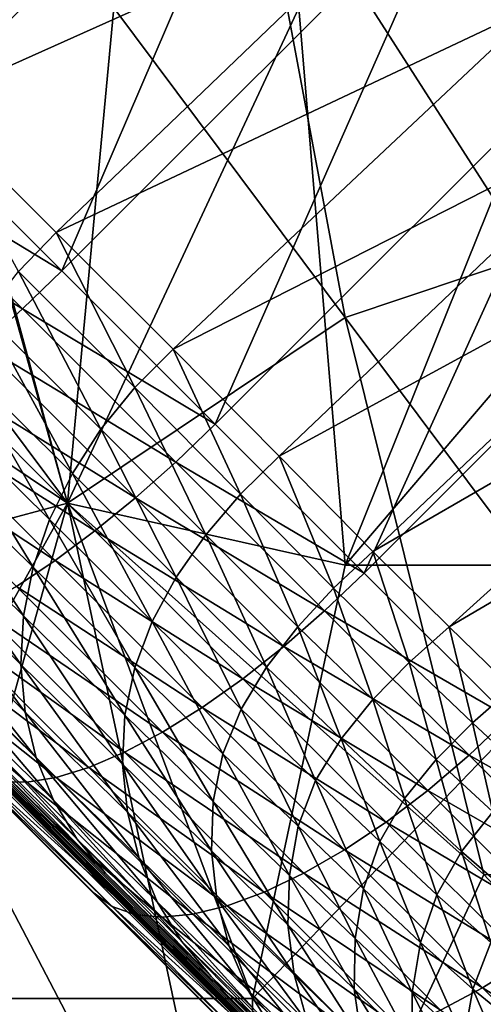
# Model space of a CAD drawing. Extents: x -0.3 to 0.3, y -0.266 to 0.266.
# Tile 239 of 430: x 0.12 to 0.133, y -0.176 to -0.148. Entities that reach past the tile are written whole.
import ezdxf

# ---------------------------------------------------------------- set-up
doc = ezdxf.new("R2010")
doc.units = 0

msp = doc.modelspace()

# ---------------------------------------------------------------- linework, layer by layer
for points in [[(0.09051, -0.084552, 0.651207), (0.126496, -0.120455, 0.707415), (0.181324, -0.175246, 0.661847)], [(0.099163, -0.093314, 0.641935), (0.09051, -0.084552, 0.651207), (0.181324, -0.175246, 0.661847)], [(0.10117, -0.095342, 0.639939), (0.099163, -0.093314, 0.641935), (0.181324, -0.175246, 0.661847)], [(0.103137, -0.097329, 0.637953), (0.10117, -0.095342, 0.639939), (0.181324, -0.175246, 0.661847)], [(0.105063, -0.099277, 0.635977), (0.103137, -0.097329, 0.637953), (0.181324, -0.175246, 0.661847)], [(0.106947, -0.101182, 0.634012), (0.105063, -0.099277, 0.635977), (0.181324, -0.175246, 0.661847)], [(0.108791, -0.103046, 0.63206), (0.106947, -0.101182, 0.634012), (0.181324, -0.175246, 0.661847)], [(0.110597, -0.104872, 0.630117), (0.108791, -0.103046, 0.63206), (0.181324, -0.175246, 0.661847)], [(0.112365, -0.10666, 0.628184), (0.110597, -0.104872, 0.630117), (0.181324, -0.175246, 0.661847)], [(0.114196, -0.108513, 0.626145), (0.112365, -0.10666, 0.628184), (0.181324, -0.175246, 0.661847)], [(0.122967, -0.117392, 0.615906), (0.114196, -0.108513, 0.626145), (0.181324, -0.175246, 0.661847)], [(0.13904, -0.189364, 0.684081), (0.110952, -0.161254, 0.7044), (0.061477, -0.111783, 0.659767)], [(0.175262, -0.224776, 0.584312), (0.13904, -0.189364, 0.684081), (0.061477, -0.111783, 0.659767)], [(0.175262, -0.224776, 0.584312), (0.061477, -0.111783, 0.659767), (0.073212, -0.1233, 0.639939)], [(0.12874, -0.123242, 0.608537), (0.122967, -0.117392, 0.615906), (0.181324, -0.175246, 0.661847)], [(0.126496, -0.120455, 0.707415), (0.143063, -0.137017, 0.702836), (0.157558, -0.1515, 0.693811)], [(0.126496, -0.120455, 0.707415), (0.157558, -0.1515, 0.693811), (0.181324, -0.175246, 0.661847)], [(0.175262, -0.224776, 0.584312), (0.073212, -0.1233, 0.639939), (0.0752, -0.125267, 0.637953)], [(0.133945, -0.128523, 0.601386), (0.12874, -0.123242, 0.608537), (0.181324, -0.175246, 0.661847)], [(0.175262, -0.224776, 0.584312), (0.0752, -0.125267, 0.637953), (0.077147, -0.127193, 0.635977)], [(0.175262, -0.224776, 0.584312), (0.077147, -0.127193, 0.635977), (0.079052, -0.129077, 0.634012)], [(0.175262, -0.224776, 0.584312), (0.079052, -0.129077, 0.634012), (0.080917, -0.130921, 0.63206)], [(0.175262, -0.224776, 0.584312), (0.080917, -0.130921, 0.63206), (0.082743, -0.132727, 0.630117)], [(0.175262, -0.224776, 0.584312), (0.082743, -0.132727, 0.630117), (0.08453, -0.134494, 0.628184)], [(0.123614, -0.134431, 0.718575), (0.112301, -0.145744, 0.718575), (0.116939, -0.150381, 0.717467)], [(0.123614, -0.134431, 0.718575), (0.116939, -0.150381, 0.717467), (0.128252, -0.139068, 0.717467)], [(0.175262, -0.224776, 0.584312), (0.08453, -0.134494, 0.628184), (0.086383, -0.136326, 0.626145)], [(0.175262, -0.224776, 0.584312), (0.086383, -0.136326, 0.626145), (0.095262, -0.145097, 0.615906)], [(0.128252, -0.139068, 0.717467), (0.116939, -0.150381, 0.717467), (0.121449, -0.154891, 0.716042)], [(0.128252, -0.139068, 0.717467), (0.121449, -0.154891, 0.716042), (0.132762, -0.143578, 0.716042)], [(0.127952, -0.139744, 0.57988), (0.117579, -0.150098, 0.579876), (0.113466, -0.146029, 0.586268)], [(0.131762, -0.143736, 0.573808), (0.117579, -0.150098, 0.579876), (0.127952, -0.139744, 0.57988)], [(0.129542, -0.163301, 0.711899), (0.12822, -0.14738, 0.711912), (0.138792, -0.140304, 0.711826)], [(0.129542, -0.163301, 0.711899), (0.138792, -0.140304, 0.711826), (0.140113, -0.150918, 0.711826)], [(0.111042, -0.14738, 0.711975), (0.116328, -0.142073, 0.711944), (0.121613, -0.161532, 0.711951)], [(0.121613, -0.161532, 0.711951), (0.116328, -0.142073, 0.711944), (0.12822, -0.14738, 0.711912)], [(0.129542, -0.156225, 0.773374), (0.126899, -0.142073, 0.772724), (0.122935, -0.14738, 0.772635)], [(0.134827, -0.154456, 0.773722), (0.133506, -0.142073, 0.773228), (0.126899, -0.142073, 0.772724)], [(0.129542, -0.156225, 0.773374), (0.134827, -0.154456, 0.773722), (0.126899, -0.142073, 0.772724)], [(0.131762, -0.143736, 0.573808), (0.121294, -0.153793, 0.573725), (0.117579, -0.150098, 0.579876)], [(0.135123, -0.147261, 0.567939), (0.121294, -0.153793, 0.573725), (0.131762, -0.143736, 0.573808)], [(0.132762, -0.143578, 0.716042), (0.121449, -0.154891, 0.716042), (0.125832, -0.159275, 0.7143)], [(0.132762, -0.143578, 0.716042), (0.125832, -0.159275, 0.7143), (0.137145, -0.147962, 0.7143)], [(0.132762, -0.143578, 0.716042), (0.137145, -0.147962, 0.7143), (0.13823, -0.146833, 0.714202)], [(0.175262, -0.224776, 0.584312), (0.095262, -0.145097, 0.615906), (0.101112, -0.15087, 0.608537)], [(0.115006, -0.163301, 0.711978), (0.111042, -0.14738, 0.711975), (0.121613, -0.161532, 0.711951)], [(0.121613, -0.161532, 0.77299), (0.117649, -0.14738, 0.772308), (0.116328, -0.157994, 0.772557)], [(0.121613, -0.161532, 0.77299), (0.122935, -0.14738, 0.772635), (0.117649, -0.14738, 0.772308)], [(0.135123, -0.147261, 0.567939), (0.124632, -0.157132, 0.567813), (0.121294, -0.153793, 0.573725)], [(0.121613, -0.161532, 0.711951), (0.12822, -0.14738, 0.711912), (0.129542, -0.163301, 0.711899)], [(0.121613, -0.161532, 0.77299), (0.129542, -0.156225, 0.773374), (0.122935, -0.14738, 0.772635)], [(0.138035, -0.150309, 0.56226), (0.124632, -0.157132, 0.567813), (0.135123, -0.147261, 0.567939)], [(0.137145, -0.147962, 0.7143), (0.125832, -0.159275, 0.7143), (0.130088, -0.163531, 0.712242)], [(0.137145, -0.147962, 0.7143), (0.130088, -0.163531, 0.712242), (0.141401, -0.152218, 0.712242)], [(0.120212, -0.154913, 0.573772), (0.117579, -0.150098, 0.579876), (0.121294, -0.153793, 0.573725)], [(0.115818, -0.151474, 0.717366), (0.121449, -0.154891, 0.716042), (0.116939, -0.150381, 0.717467)], [(0.138035, -0.150309, 0.56226), (0.127657, -0.160192, 0.56216), (0.124632, -0.157132, 0.567813)], [(0.140663, -0.153099, 0.556842), (0.127657, -0.160192, 0.56216), (0.138035, -0.150309, 0.56226)], [(0.175262, -0.224776, 0.584312), (0.101112, -0.15087, 0.608537), (0.106393, -0.156075, 0.601386)], [(0.138792, -0.163301, 0.711831), (0.129542, -0.163301, 0.711899), (0.140113, -0.150918, 0.711826)], [(0.114689, -0.15252, 0.717065), (0.120324, -0.155981, 0.715942), (0.115818, -0.151474, 0.717366)], [(0.115818, -0.151474, 0.717366), (0.120324, -0.155981, 0.715942), (0.121449, -0.154891, 0.716042)], [(0.141401, -0.152218, 0.712242), (0.130088, -0.163531, 0.712242), (0.134217, -0.16766, 0.709867)], [(0.114689, -0.15252, 0.717065), (0.119184, -0.157015, 0.715645), (0.120324, -0.155981, 0.715942)], [(0.140663, -0.153099, 0.556842), (0.130334, -0.162911, 0.556737), (0.127657, -0.160192, 0.56216)], [(0.142981, -0.155598, 0.551663), (0.130334, -0.162911, 0.556737), (0.140663, -0.153099, 0.556842)], [(0.123535, -0.158229, 0.567849), (0.120212, -0.154913, 0.573772), (0.121294, -0.153793, 0.573725)], [(0.123535, -0.158229, 0.567849), (0.121294, -0.153793, 0.573725), (0.124632, -0.157132, 0.567813)], [(0.129542, -0.156225, 0.773374), (0.141434, -0.172146, 0.774677), (0.134827, -0.154456, 0.773722)], [(0.122567, -0.159416, 0.568), (0.119261, -0.156127, 0.573946), (0.120212, -0.154913, 0.573772)], [(0.122567, -0.159416, 0.568), (0.120212, -0.154913, 0.573772), (0.123535, -0.158229, 0.567849)], [(0.120324, -0.155981, 0.715942), (0.125832, -0.159275, 0.7143), (0.121449, -0.154891, 0.716042)], [(0.142981, -0.155598, 0.551663), (0.132512, -0.165068, 0.551463), (0.130334, -0.162911, 0.556737)], [(0.144887, -0.157799, 0.546712), (0.132512, -0.165068, 0.551463), (0.142981, -0.155598, 0.551663)], [(0.106393, -0.156075, 0.601386), (0.111163, -0.160772, 0.594416), (0.175262, -0.224776, 0.584312)], [(0.121751, -0.160681, 0.568267), (0.11846, -0.157418, 0.574242), (0.119261, -0.156127, 0.573946)], [(0.119184, -0.157015, 0.715645), (0.124703, -0.16036, 0.714202), (0.120324, -0.155981, 0.715942)], [(0.121751, -0.160681, 0.568267), (0.119261, -0.156127, 0.573946), (0.122567, -0.159416, 0.568)], [(0.120324, -0.155981, 0.715942), (0.124703, -0.16036, 0.714202), (0.125832, -0.159275, 0.7143)], [(0.133506, -0.172146, 0.77411), (0.129542, -0.156225, 0.773374), (0.121613, -0.161532, 0.77299)], [(0.141434, -0.172146, 0.774677), (0.129542, -0.156225, 0.773374), (0.133506, -0.172146, 0.77411)], [(0.118049, -0.157977, 0.715156), (0.123552, -0.161383, 0.713909), (0.119184, -0.157015, 0.715645)], [(0.119184, -0.157015, 0.715645), (0.123552, -0.161383, 0.713909), (0.124703, -0.16036, 0.714202)], [(0.126552, -0.161278, 0.562187), (0.123535, -0.158229, 0.567849), (0.124632, -0.157132, 0.567813)], [(0.126552, -0.161278, 0.562187), (0.124632, -0.157132, 0.567813), (0.127657, -0.160192, 0.56216)], [(0.1211, -0.162003, 0.568645), (0.117823, -0.158765, 0.574657), (0.11846, -0.157418, 0.574242)], [(0.1211, -0.162003, 0.568645), (0.11846, -0.157418, 0.574242), (0.121751, -0.160681, 0.568267)], [(0.144887, -0.157799, 0.546712), (0.134313, -0.166818, 0.546387), (0.132512, -0.165068, 0.551463)], [(0.117649, -0.168608, 0.772952), (0.121613, -0.161532, 0.77299), (0.116328, -0.157994, 0.772557)], [(0.116937, -0.15885, 0.714482), (0.122398, -0.162326, 0.713427), (0.118049, -0.157977, 0.715156)], [(0.118049, -0.157977, 0.715156), (0.122398, -0.162326, 0.713427), (0.123552, -0.161383, 0.713909)], [(0.125564, -0.162433, 0.562315), (0.122567, -0.159416, 0.568), (0.123535, -0.158229, 0.567849)], [(0.125564, -0.162433, 0.562315), (0.123535, -0.158229, 0.567849), (0.126552, -0.161278, 0.562187)], [(0.115868, -0.159618, 0.713636), (0.12126, -0.163173, 0.712764), (0.116937, -0.15885, 0.714482)], [(0.116937, -0.15885, 0.714482), (0.12126, -0.163173, 0.712764), (0.122398, -0.162326, 0.713427)], [(0.120631, -0.163364, 0.56913), (0.117362, -0.160145, 0.575184), (0.117823, -0.158765, 0.574657)], [(0.120631, -0.163364, 0.56913), (0.117823, -0.158765, 0.574657), (0.1211, -0.162003, 0.568645)], [(0.124716, -0.163648, 0.562543), (0.121751, -0.160681, 0.568267), (0.122567, -0.159416, 0.568)], [(0.124716, -0.163648, 0.562543), (0.122567, -0.159416, 0.568), (0.125564, -0.162433, 0.562315)], [(0.124703, -0.16036, 0.714202), (0.130088, -0.163531, 0.712242), (0.125832, -0.159275, 0.7143)], [(0.115868, -0.159618, 0.713636), (0.120158, -0.163909, 0.711931), (0.12126, -0.163173, 0.712764)], [(0.120355, -0.164749, 0.569716), (0.117086, -0.161539, 0.575815), (0.117362, -0.160145, 0.575184)], [(0.120355, -0.164749, 0.569716), (0.117362, -0.160145, 0.575184), (0.120631, -0.163364, 0.56913)], [(0.123552, -0.161383, 0.713909), (0.128955, -0.164612, 0.712146), (0.124703, -0.16036, 0.714202)], [(0.124703, -0.16036, 0.714202), (0.128955, -0.164612, 0.712146), (0.130088, -0.163531, 0.712242)], [(0.129208, -0.163963, 0.556749), (0.126552, -0.161278, 0.562187), (0.127657, -0.160192, 0.56216)], [(0.129208, -0.163963, 0.556749), (0.127657, -0.160192, 0.56216), (0.130334, -0.162911, 0.556737)], [(0.111163, -0.160772, 0.594416), (0.115452, -0.16499, 0.587633), (0.175262, -0.224776, 0.584312)], [(0.124032, -0.164915, 0.562873), (0.1211, -0.162003, 0.568645), (0.121751, -0.160681, 0.568267)], [(0.124032, -0.164915, 0.562873), (0.121751, -0.160681, 0.568267), (0.124716, -0.163648, 0.562543)], [(0.12593, -0.176241, 0.696484), (0.118693, -0.168998, 0.700995), (0.110952, -0.161254, 0.7044)], [(0.13904, -0.189364, 0.684081), (0.12593, -0.176241, 0.696484), (0.110952, -0.161254, 0.7044)], [(0.122398, -0.162326, 0.713427), (0.127793, -0.165624, 0.711859), (0.123552, -0.161383, 0.713909)], [(0.123552, -0.161383, 0.713909), (0.127793, -0.165624, 0.711859), (0.128955, -0.164612, 0.712146)], [(0.128186, -0.165067, 0.556845), (0.125564, -0.162433, 0.562315), (0.126552, -0.161278, 0.562187)], [(0.128186, -0.165067, 0.556845), (0.126552, -0.161278, 0.562187), (0.129208, -0.163963, 0.556749)], [(0.117649, -0.175684, 0.711896), (0.115006, -0.163301, 0.711978), (0.121613, -0.161532, 0.711951)], [(0.120284, -0.166141, 0.570395), (0.117001, -0.162921, 0.576539), (0.117086, -0.161539, 0.575815)], [(0.120284, -0.166141, 0.570395), (0.117086, -0.161539, 0.575815), (0.120355, -0.164749, 0.569716)], [(0.126899, -0.175684, 0.711843), (0.117649, -0.175684, 0.711896), (0.121613, -0.161532, 0.711951)], [(0.126899, -0.186298, 0.774089), (0.121613, -0.161532, 0.77299), (0.117649, -0.168608, 0.772952)], [(0.126899, -0.175684, 0.711843), (0.121613, -0.161532, 0.711951), (0.129542, -0.163301, 0.711899)], [(0.126899, -0.186298, 0.774089), (0.133506, -0.172146, 0.77411), (0.121613, -0.161532, 0.77299)], [(0.123535, -0.166231, 0.563306), (0.120631, -0.163364, 0.56913), (0.1211, -0.162003, 0.568645)], [(0.123535, -0.166231, 0.563306), (0.1211, -0.162003, 0.568645), (0.124032, -0.164915, 0.562873)], [(0.12126, -0.163173, 0.712764), (0.126619, -0.166548, 0.711386), (0.122398, -0.162326, 0.713427)], [(0.122398, -0.162326, 0.713427), (0.126619, -0.166548, 0.711386), (0.127793, -0.165624, 0.711859)], [(0.127298, -0.166219, 0.557031), (0.124716, -0.163648, 0.562543), (0.125564, -0.162433, 0.562315)], [(0.127298, -0.166219, 0.557031), (0.125564, -0.162433, 0.562315), (0.128186, -0.165067, 0.556845)], [(0.120408, -0.167504, 0.571152), (0.117106, -0.164266, 0.577343), (0.117001, -0.162921, 0.576539)], [(0.120408, -0.167504, 0.571152), (0.117001, -0.162921, 0.576539), (0.120284, -0.166141, 0.570395)], [(0.120158, -0.163909, 0.711931), (0.125456, -0.167369, 0.710735), (0.12126, -0.163173, 0.712764)], [(0.12126, -0.163173, 0.712764), (0.125456, -0.167369, 0.710735), (0.126619, -0.166548, 0.711386)], [(0.131372, -0.16608, 0.551458), (0.129208, -0.163963, 0.556749), (0.130334, -0.162911, 0.556737)], [(0.131372, -0.16608, 0.551458), (0.130334, -0.162911, 0.556737), (0.132512, -0.165068, 0.551463)], [(0.123249, -0.167592, 0.56384), (0.120355, -0.164749, 0.569716), (0.120631, -0.163364, 0.56913)], [(0.123249, -0.167592, 0.56384), (0.120631, -0.163364, 0.56913), (0.123535, -0.166231, 0.563306)], [(0.126899, -0.175684, 0.711843), (0.129542, -0.163301, 0.711899), (0.138792, -0.163301, 0.711831)], [(0.126899, -0.175684, 0.711843), (0.138792, -0.163301, 0.711831), (0.138792, -0.186298, 0.711681)], [(0.126571, -0.16742, 0.557308), (0.124032, -0.164915, 0.562873), (0.124716, -0.163648, 0.562543)], [(0.126571, -0.16742, 0.557308), (0.124716, -0.163648, 0.562543), (0.127298, -0.166219, 0.557031)], [(0.128955, -0.164612, 0.712146), (0.134217, -0.16766, 0.709867), (0.130088, -0.163531, 0.712242)], [(0.119112, -0.164522, 0.710942), (0.124321, -0.168072, 0.709918), (0.120158, -0.163909, 0.711931)], [(0.120158, -0.163909, 0.711931), (0.124321, -0.168072, 0.709918), (0.125456, -0.167369, 0.710735)], [(0.130333, -0.167146, 0.551531), (0.128186, -0.165067, 0.556845), (0.129208, -0.163963, 0.556749)], [(0.130333, -0.167146, 0.551531), (0.129208, -0.163963, 0.556749), (0.131372, -0.16608, 0.551458)], [(0.120722, -0.168807, 0.571971), (0.117394, -0.165544, 0.57821), (0.117106, -0.164266, 0.577343)], [(0.120722, -0.168807, 0.571971), (0.117106, -0.164266, 0.577343), (0.120408, -0.167504, 0.571152)], [(0.118138, -0.165001, 0.709815), (0.123236, -0.168647, 0.708948), (0.119112, -0.164522, 0.710942)], [(0.119112, -0.164522, 0.710942), (0.123236, -0.168647, 0.708948), (0.124321, -0.168072, 0.709918)], [(0.123185, -0.168985, 0.56447), (0.120284, -0.166141, 0.570395), (0.120355, -0.164749, 0.569716)], [(0.123185, -0.168985, 0.56447), (0.120355, -0.164749, 0.569716), (0.123249, -0.167592, 0.56384)], [(0.127793, -0.165624, 0.711859), (0.133081, -0.168737, 0.709773), (0.128955, -0.164612, 0.712146)], [(0.128955, -0.164612, 0.712146), (0.133081, -0.168737, 0.709773), (0.134217, -0.16766, 0.709867)], [(0.115452, -0.16499, 0.587633), (0.119288, -0.168757, 0.58104), (0.175262, -0.224776, 0.584312)], [(0.117254, -0.165339, 0.708568), (0.122218, -0.169082, 0.707842), (0.118138, -0.165001, 0.709815)], [(0.118138, -0.165001, 0.709815), (0.122218, -0.169082, 0.707842), (0.123236, -0.168647, 0.708948)], [(0.126048, -0.168691, 0.557688), (0.123535, -0.166231, 0.563306), (0.124032, -0.164915, 0.562873)], [(0.126048, -0.168691, 0.557688), (0.124032, -0.164915, 0.562873), (0.126571, -0.16742, 0.557308)], [(0.129424, -0.168264, 0.551682), (0.127298, -0.166219, 0.557031), (0.128186, -0.165067, 0.556845)], [(0.129424, -0.168264, 0.551682), (0.128186, -0.165067, 0.556845), (0.130333, -0.167146, 0.551531)], [(0.133177, -0.167806, 0.546373), (0.131372, -0.16608, 0.551458), (0.132512, -0.165068, 0.551463)], [(0.133177, -0.167806, 0.546373), (0.132512, -0.165068, 0.551463), (0.134313, -0.166818, 0.546387)], [(0.116475, -0.165528, 0.707223), (0.121285, -0.16937, 0.706619), (0.117254, -0.165339, 0.708568)], [(0.117254, -0.165339, 0.708568), (0.121285, -0.16937, 0.706619), (0.122218, -0.169082, 0.707842)], [(0.115813, -0.165567, 0.705803), (0.120452, -0.169507, 0.705299), (0.116475, -0.165528, 0.707223)], [(0.115813, -0.165567, 0.705803), (0.119735, -0.16949, 0.703906), (0.120452, -0.169507, 0.705299)], [(0.116475, -0.165528, 0.707223), (0.120452, -0.169507, 0.705299), (0.121285, -0.16937, 0.706619)], [(0.121215, -0.170021, 0.572835), (0.117859, -0.166732, 0.579126), (0.117394, -0.165544, 0.57821)], [(0.121215, -0.170021, 0.572835), (0.117394, -0.165544, 0.57821), (0.120722, -0.168807, 0.571971)], [(0.126619, -0.166548, 0.711386), (0.131906, -0.169738, 0.709492), (0.127793, -0.165624, 0.711859)], [(0.127793, -0.165624, 0.711859), (0.131906, -0.169738, 0.709492), (0.133081, -0.168737, 0.709773)], [(0.123327, -0.170363, 0.565177), (0.120408, -0.167504, 0.571152), (0.120284, -0.166141, 0.570395)], [(0.123327, -0.170363, 0.565177), (0.120284, -0.166141, 0.570395), (0.123185, -0.168985, 0.56447)], [(0.125768, -0.170054, 0.558178), (0.123249, -0.167592, 0.56384), (0.123535, -0.166231, 0.563306)], [(0.125768, -0.170054, 0.558178), (0.123535, -0.166231, 0.563306), (0.126048, -0.168691, 0.557688)], [(0.128693, -0.169454, 0.551926), (0.126571, -0.16742, 0.557308), (0.127298, -0.166219, 0.557031)], [(0.128693, -0.169454, 0.551926), (0.127298, -0.166219, 0.557031), (0.129424, -0.168264, 0.551682)], [(0.132138, -0.168852, 0.546428), (0.130333, -0.167146, 0.551531), (0.131372, -0.16608, 0.551458)], [(0.132138, -0.168852, 0.546428), (0.131372, -0.16608, 0.551458), (0.133177, -0.167806, 0.546373)], [(0.125456, -0.167369, 0.710735), (0.130714, -0.170643, 0.70903), (0.126619, -0.166548, 0.711386)], [(0.126619, -0.166548, 0.711386), (0.130714, -0.170643, 0.70903), (0.131906, -0.169738, 0.709492)], [(0.121878, -0.171126, 0.573731), (0.118494, -0.167809, 0.580075), (0.117859, -0.166732, 0.579126)], [(0.121878, -0.171126, 0.573731), (0.117859, -0.166732, 0.579126), (0.121215, -0.170021, 0.572835)], [(0.134789, -0.169314, 0.541565), (0.133177, -0.167806, 0.546373), (0.134313, -0.166818, 0.546387)], [(0.124321, -0.168072, 0.709918), (0.129524, -0.171438, 0.708395), (0.125456, -0.167369, 0.710735)], [(0.125456, -0.167369, 0.710735), (0.129524, -0.171438, 0.708395), (0.130714, -0.170643, 0.70903)], [(0.131232, -0.169968, 0.546557), (0.129424, -0.168264, 0.551682), (0.130333, -0.167146, 0.551531)], [(0.131232, -0.169968, 0.546557), (0.130333, -0.167146, 0.551531), (0.132138, -0.168852, 0.546428)], [(0.123658, -0.17168, 0.565942), (0.120722, -0.168807, 0.571971), (0.120408, -0.167504, 0.571152)], [(0.123658, -0.17168, 0.565942), (0.120408, -0.167504, 0.571152), (0.123327, -0.170363, 0.565177)], [(0.125722, -0.171466, 0.558763), (0.123185, -0.168985, 0.56447), (0.123249, -0.167592, 0.56384)], [(0.125722, -0.171466, 0.558763), (0.123249, -0.167592, 0.56384), (0.125768, -0.170054, 0.558178)], [(0.128197, -0.170762, 0.552278), (0.126048, -0.168691, 0.557688), (0.126571, -0.16742, 0.557308)], [(0.128197, -0.170762, 0.552278), (0.126571, -0.16742, 0.557308), (0.128693, -0.169454, 0.551926)], [(0.133081, -0.168737, 0.709773), (0.138219, -0.171661, 0.707175), (0.134217, -0.16766, 0.709867)], [(0.122701, -0.172103, 0.574642), (0.119288, -0.168757, 0.58104), (0.118494, -0.167809, 0.580075)], [(0.122701, -0.172103, 0.574642), (0.118494, -0.167809, 0.580075), (0.121878, -0.171126, 0.573731)], [(0.133755, -0.170348, 0.541602), (0.132138, -0.168852, 0.546428), (0.133177, -0.167806, 0.546373)], [(0.133755, -0.170348, 0.541602), (0.133177, -0.167806, 0.546373), (0.134789, -0.169314, 0.541565)], [(0.123236, -0.168647, 0.708948), (0.128357, -0.172109, 0.707596), (0.124321, -0.168072, 0.709918)], [(0.124321, -0.168072, 0.709918), (0.128357, -0.172109, 0.707596), (0.129524, -0.171438, 0.708395)], [(0.130529, -0.171196, 0.54678), (0.128693, -0.169454, 0.551926), (0.129424, -0.168264, 0.551682)], [(0.130529, -0.171196, 0.54678), (0.129424, -0.168264, 0.551682), (0.131232, -0.169968, 0.546557)], [(0.126899, -0.186298, 0.774089), (0.117649, -0.168608, 0.772952), (0.113685, -0.180991, 0.773083)], [(0.119288, -0.168757, 0.58104), (0.122701, -0.172103, 0.574642), (0.175262, -0.224776, 0.584312)], [(0.124177, -0.172919, 0.566752), (0.121215, -0.170021, 0.572835), (0.120722, -0.168807, 0.571971)], [(0.124177, -0.172919, 0.566752), (0.120722, -0.168807, 0.571971), (0.123658, -0.17168, 0.565942)], [(0.122218, -0.169082, 0.707842), (0.127233, -0.172645, 0.706648), (0.123236, -0.168647, 0.708948)], [(0.123236, -0.168647, 0.708948), (0.127233, -0.172645, 0.706648), (0.128357, -0.172109, 0.707596)], [(0.127949, -0.172169, 0.552737), (0.125768, -0.170054, 0.558178), (0.126048, -0.168691, 0.557688)], [(0.127949, -0.172169, 0.552737), (0.126048, -0.168691, 0.557688), (0.128197, -0.170762, 0.552278)], [(0.131906, -0.169738, 0.709492), (0.137079, -0.172736, 0.707084), (0.133081, -0.168737, 0.709773)], [(0.133081, -0.168737, 0.709773), (0.137079, -0.172736, 0.707084), (0.138219, -0.171661, 0.707175)], [(0.118693, -0.168998, 0.700995), (0.122372, -0.17268, 0.698878), (0.122884, -0.17306, 0.700312)], [(0.118693, -0.168998, 0.700995), (0.122884, -0.17306, 0.700312), (0.119145, -0.169319, 0.702463)], [(0.12593, -0.176241, 0.696484), (0.122372, -0.17268, 0.698878), (0.118693, -0.168998, 0.700995)], [(0.121285, -0.16937, 0.706619), (0.126171, -0.173036, 0.705568), (0.122218, -0.169082, 0.707842)], [(0.122218, -0.169082, 0.707842), (0.126171, -0.173036, 0.705568), (0.127233, -0.172645, 0.706648)], [(0.125873, -0.172847, 0.559415), (0.123327, -0.170363, 0.565177), (0.123185, -0.168985, 0.56447)], [(0.125873, -0.172847, 0.559415), (0.123185, -0.168985, 0.56447), (0.125722, -0.171466, 0.558763)], [(0.132861, -0.171482, 0.541711), (0.131232, -0.169968, 0.546557), (0.132138, -0.168852, 0.546428)], [(0.132861, -0.171482, 0.541711), (0.132138, -0.168852, 0.546428), (0.133755, -0.170348, 0.541602)], [(0.119145, -0.169319, 0.702463), (0.122884, -0.17306, 0.700312), (0.123531, -0.173288, 0.701722)], [(0.119145, -0.169319, 0.702463), (0.123531, -0.173288, 0.701722), (0.119735, -0.16949, 0.703906)], [(0.120452, -0.169507, 0.705299), (0.125189, -0.173276, 0.704372), (0.121285, -0.16937, 0.706619)], [(0.121285, -0.16937, 0.706619), (0.125189, -0.173276, 0.704372), (0.126171, -0.173036, 0.705568)], [(0.119735, -0.16949, 0.703906), (0.123531, -0.173288, 0.701722), (0.124304, -0.17336, 0.703083)], [(0.119735, -0.16949, 0.703906), (0.124304, -0.17336, 0.703083), (0.120452, -0.169507, 0.705299)], [(0.120452, -0.169507, 0.705299), (0.124304, -0.17336, 0.703083), (0.125189, -0.173276, 0.704372)], [(0.130067, -0.172553, 0.54711), (0.128197, -0.170762, 0.552278), (0.128693, -0.169454, 0.551926)], [(0.130067, -0.172553, 0.54711), (0.128693, -0.169454, 0.551926), (0.130529, -0.171196, 0.54678)], [(0.130714, -0.170643, 0.70903), (0.135893, -0.173724, 0.706811), (0.131906, -0.169738, 0.709492)], [(0.131906, -0.169738, 0.709492), (0.135893, -0.173724, 0.706811), (0.137079, -0.172736, 0.707084)], [(0.124867, -0.174051, 0.567592), (0.121878, -0.171126, 0.573731), (0.121215, -0.170021, 0.572835)], [(0.124867, -0.174051, 0.567592), (0.121215, -0.170021, 0.572835), (0.124177, -0.172919, 0.566752)], [(0.127907, -0.173585, 0.553271), (0.125722, -0.171466, 0.558763), (0.125768, -0.170054, 0.558178)], [(0.127907, -0.173585, 0.553271), (0.125768, -0.170054, 0.558178), (0.127949, -0.172169, 0.552737)], [(0.132163, -0.172728, 0.541903), (0.130529, -0.171196, 0.54678), (0.131232, -0.169968, 0.546557)], [(0.132163, -0.172728, 0.541903), (0.131232, -0.169968, 0.546557), (0.132861, -0.171482, 0.541711)], [(0.126231, -0.174191, 0.560128), (0.123658, -0.17168, 0.565942), (0.123327, -0.170363, 0.565177)], [(0.126231, -0.174191, 0.560128), (0.123327, -0.170363, 0.565177), (0.125873, -0.172847, 0.559415)], [(0.134431, -0.172847, 0.537189), (0.132861, -0.171482, 0.541711), (0.133755, -0.170348, 0.541602)], [(0.129825, -0.173971, 0.547526), (0.127949, -0.172169, 0.552737), (0.128197, -0.170762, 0.552278)], [(0.129825, -0.173971, 0.547526), (0.128197, -0.170762, 0.552278), (0.130067, -0.172553, 0.54711)], [(0.129524, -0.171438, 0.708395), (0.134682, -0.174611, 0.706361), (0.130714, -0.170643, 0.70903)], [(0.130714, -0.170643, 0.70903), (0.134682, -0.174611, 0.706361), (0.135893, -0.173724, 0.706811)], [(0.125718, -0.175054, 0.568446), (0.122701, -0.172103, 0.574642), (0.121878, -0.171126, 0.573731)], [(0.125718, -0.175054, 0.568446), (0.121878, -0.171126, 0.573731), (0.124867, -0.174051, 0.567592)], [(0.131693, -0.174084, 0.542188), (0.130067, -0.172553, 0.54711), (0.130529, -0.171196, 0.54678)], [(0.131693, -0.174084, 0.542188), (0.130529, -0.171196, 0.54678), (0.132163, -0.172728, 0.541903)], [(0.128088, -0.175001, 0.553878), (0.125873, -0.172847, 0.559415), (0.125722, -0.171466, 0.558763)], [(0.128088, -0.175001, 0.553878), (0.125722, -0.171466, 0.558763), (0.127907, -0.173585, 0.553271)], [(0.128357, -0.172109, 0.707596), (0.133467, -0.175381, 0.705743), (0.129524, -0.171438, 0.708395)], [(0.129524, -0.171438, 0.708395), (0.133467, -0.175381, 0.705743), (0.134682, -0.174611, 0.706361)], [(0.133703, -0.174083, 0.537333), (0.132163, -0.172728, 0.541903), (0.132861, -0.171482, 0.541711)], [(0.133703, -0.174083, 0.537333), (0.132861, -0.171482, 0.541711), (0.134431, -0.172847, 0.537189)], [(0.126775, -0.175456, 0.560884), (0.124177, -0.172919, 0.566752), (0.123658, -0.17168, 0.565942)], [(0.126775, -0.175456, 0.560884), (0.123658, -0.17168, 0.565942), (0.126231, -0.174191, 0.560128)], [(0.122701, -0.172103, 0.574642), (0.125718, -0.175054, 0.568446), (0.175262, -0.224776, 0.584312)], [(0.14672, -0.186298, 0.775493), (0.133506, -0.172146, 0.77411), (0.126899, -0.186298, 0.774089)], [(0.127233, -0.172645, 0.706648), (0.132268, -0.17602, 0.704966), (0.128357, -0.172109, 0.707596)], [(0.129801, -0.175416, 0.548016), (0.127907, -0.173585, 0.553271), (0.127949, -0.172169, 0.552737)], [(0.129801, -0.175416, 0.548016), (0.127949, -0.172169, 0.552737), (0.129825, -0.173971, 0.547526)], [(0.128357, -0.172109, 0.707596), (0.132268, -0.17602, 0.704966), (0.133467, -0.175381, 0.705743)], [(0.122372, -0.17268, 0.698878), (0.12593, -0.176241, 0.696484), (0.126499, -0.176678, 0.69788)], [(0.122372, -0.17268, 0.698878), (0.126499, -0.176678, 0.69788), (0.122884, -0.17306, 0.700312)], [(0.126171, -0.173036, 0.705568), (0.131105, -0.176517, 0.704044), (0.127233, -0.172645, 0.706648)], [(0.127233, -0.172645, 0.706648), (0.131105, -0.176517, 0.704044), (0.132268, -0.17602, 0.704966)], [(0.131451, -0.175513, 0.54256), (0.129825, -0.173971, 0.547526), (0.130067, -0.172553, 0.54711)], [(0.131451, -0.175513, 0.54256), (0.130067, -0.172553, 0.54711), (0.131693, -0.174084, 0.542188)], [(0.13319, -0.175418, 0.537558), (0.131693, -0.174084, 0.542188), (0.132163, -0.172728, 0.541903)], [(0.13319, -0.175418, 0.537558), (0.132163, -0.172728, 0.541903), (0.133703, -0.174083, 0.537333)], [(0.127491, -0.176612, 0.561666), (0.124867, -0.174051, 0.567592), (0.124177, -0.172919, 0.566752)], [(0.127491, -0.176612, 0.561666), (0.124177, -0.172919, 0.566752), (0.126775, -0.175456, 0.560884)], [(0.128471, -0.176373, 0.55454), (0.126231, -0.174191, 0.560128), (0.125873, -0.172847, 0.559415)], [(0.128471, -0.176373, 0.55454), (0.125873, -0.172847, 0.559415), (0.128088, -0.175001, 0.553878)], [(0.122884, -0.17306, 0.700312), (0.126499, -0.176678, 0.69788), (0.127204, -0.176962, 0.699251)], [(0.122884, -0.17306, 0.700312), (0.127204, -0.176962, 0.699251), (0.123531, -0.173288, 0.701722)], [(0.123531, -0.173288, 0.701722), (0.127204, -0.176962, 0.699251), (0.128032, -0.177089, 0.700575)], [(0.123531, -0.173288, 0.701722), (0.128032, -0.177089, 0.700575), (0.124304, -0.17336, 0.703083)], [(0.124304, -0.17336, 0.703083), (0.128969, -0.177057, 0.70183), (0.125189, -0.173276, 0.704372)], [(0.125189, -0.173276, 0.704372), (0.129999, -0.176865, 0.702992), (0.126171, -0.173036, 0.705568)], [(0.125189, -0.173276, 0.704372), (0.128969, -0.177057, 0.70183), (0.129999, -0.176865, 0.702992)], [(0.126171, -0.173036, 0.705568), (0.129999, -0.176865, 0.702992), (0.131105, -0.176517, 0.704044)], [(0.124304, -0.17336, 0.703083), (0.128032, -0.177089, 0.700575), (0.128969, -0.177057, 0.70183)], [(0.130006, -0.176864, 0.548577), (0.128088, -0.175001, 0.553878), (0.127907, -0.173585, 0.553271)], [(0.130006, -0.176864, 0.548577), (0.127907, -0.173585, 0.553271), (0.129801, -0.175416, 0.548016)], [(0.128367, -0.177641, 0.562462), (0.125718, -0.175054, 0.568446), (0.124867, -0.174051, 0.567592)], [(0.128367, -0.177641, 0.562462), (0.124867, -0.174051, 0.567592), (0.127491, -0.176612, 0.561666)], [(0.131447, -0.176998, 0.543011), (0.129801, -0.175416, 0.548016), (0.129825, -0.173971, 0.547526)], [(0.131447, -0.176998, 0.543011), (0.129825, -0.173971, 0.547526), (0.131451, -0.175513, 0.54256)], [(0.132935, -0.176868, 0.537882), (0.131451, -0.175513, 0.54256), (0.131693, -0.174084, 0.542188)], [(0.132935, -0.176868, 0.537882), (0.131693, -0.174084, 0.542188), (0.13319, -0.175418, 0.537558)], [(0.134636, -0.176597, 0.533283), (0.13319, -0.175418, 0.537558), (0.133703, -0.174083, 0.537333)], [(0.129037, -0.177659, 0.555239), (0.126775, -0.175456, 0.560884), (0.126231, -0.174191, 0.560128)], [(0.129037, -0.177659, 0.555239), (0.126231, -0.174191, 0.560128), (0.128471, -0.176373, 0.55454)], [(0.133467, -0.175381, 0.705743), (0.138524, -0.178453, 0.703378), (0.134682, -0.174611, 0.706361)], [(0.130408, -0.178253, 0.549185), (0.128471, -0.176373, 0.55454), (0.128088, -0.175001, 0.553878)], [(0.130408, -0.178253, 0.549185), (0.128088, -0.175001, 0.553878), (0.130006, -0.176864, 0.548577)], [(0.125718, -0.175054, 0.568446), (0.128367, -0.177641, 0.562462), (0.175262, -0.224776, 0.584312)], [(0.129777, -0.178838, 0.555962), (0.127491, -0.176612, 0.561666), (0.126775, -0.175456, 0.560884)], [(0.129777, -0.178838, 0.555962), (0.126775, -0.175456, 0.560884), (0.129037, -0.177659, 0.555239)], [(0.131657, -0.178458, 0.543519), (0.130006, -0.176864, 0.548577), (0.129801, -0.175416, 0.548016)], [(0.131657, -0.178458, 0.543519), (0.129801, -0.175416, 0.548016), (0.131447, -0.176998, 0.543011)], [(0.132905, -0.178356, 0.538275), (0.131447, -0.176998, 0.543011), (0.131451, -0.175513, 0.54256)], [(0.132905, -0.178356, 0.538275), (0.131451, -0.175513, 0.54256), (0.132935, -0.176868, 0.537882)], [(0.132268, -0.17602, 0.704966), (0.137284, -0.179198, 0.702779), (0.133467, -0.175381, 0.705743)], [(0.134322, -0.178035, 0.53353), (0.132935, -0.176868, 0.537882), (0.13319, -0.175418, 0.537558)], [(0.134322, -0.178035, 0.53353), (0.13319, -0.175418, 0.537558), (0.134636, -0.176597, 0.533283)], [(0.133467, -0.175381, 0.705743), (0.137284, -0.179198, 0.702779), (0.138524, -0.178453, 0.703378)], [(0.108399, -0.18276, 0.711864), (0.117649, -0.175684, 0.711896), (0.126899, -0.186298, 0.711754)], [(0.126899, -0.186298, 0.711754), (0.117649, -0.175684, 0.711896), (0.126899, -0.175684, 0.711843)], [(0.126899, -0.186298, 0.711754), (0.126899, -0.175684, 0.711843), (0.138792, -0.186298, 0.711681)]]:
    msp.add_3dface(points)

doc.saveas('drawing.dxf')
